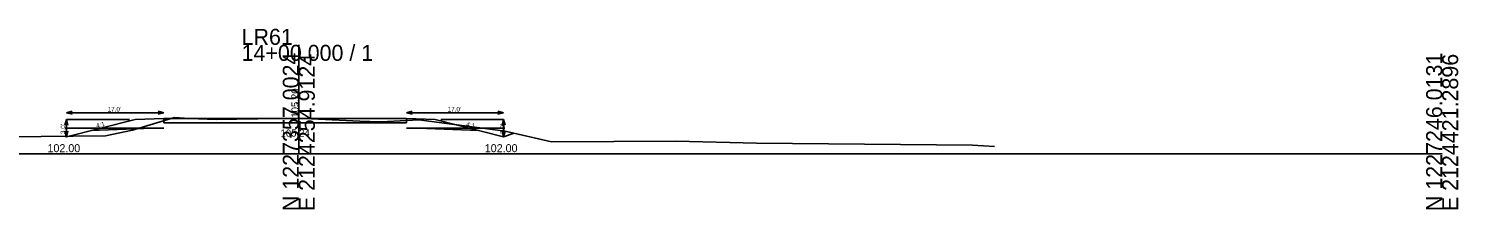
# Model space of a CAD drawing. Extents: x -26 to 1403, y -10 to 9574.
# Drawn here: x 1152.7 to 1402.8, y 3990.3 to 4021.9 of the extents above; entities that cross this region are included whole.
import ezdxf

# ---------------------------------------------------------------- set-up
doc = ezdxf.new("R2010")
doc.units = 0
for name, color, linetype in [('XS_CELL', 7, 'Continuous'), ('XS_P_FINISHED_GRADE', 7, 'Continuous'), ('XS_P_FINISHED_GRADE_ELEV_TX', 7, 'Continuous'), ('XS_P_SUBGRADE_GRANULAR', 7, 'Continuous'), ('XS_P_SUBGRADE_PAVEMENT', 7, 'Continuous'), ('XS_P_TX_CLEARZONE', 7, 'Continuous'), ('XS_P_TX_DCH', 7, 'Continuous'), ('XS_P_TX_FS_BS', 7, 'Continuous'), ('XS_X_GROUND', 7, 'Continuous'), ('XS_X_GROUND_TX', 7, 'Continuous')]:
    doc.layers.add(name, color=color, linetype=linetype)

msp = doc.modelspace()

# ---------------------------------------------------------------- linework, layer by layer
at = {"layer": 'XS_CELL'}
for p, q in [((1200, 4000), (1200, 4019.05)), ((1000, 4000), (1200, 4000)), ((1200, 4000), (1400, 4000))]:
    msp.add_line(p, q, dxfattribs=at)
at = {"layer": 'XS_P_FINISHED_GRADE'}
for p, q in [((1171.37, 4006), (1159.34, 4003)), ((1176.38, 4006.2), (1171.37, 4006)), ((1200, 4006.2), (1176.38, 4006.2)), ((1200, 4006.2), (1218.83, 4006.2)), ((1218.83, 4006.2), (1223.83, 4006)), ((1223.83, 4006), (1235.83, 4003)), ((1159.34, 4003), (1159.06, 4003.09)), ((1235.83, 4003), (1237.7, 4003.62))]:
    msp.add_line(p, q, dxfattribs=at)
at = {"layer": 'XS_P_SUBGRADE_GRANULAR'}
for p, q in [((1159.14, 4004.5), (1176.38, 4004.5)), ((1174.38, 4004.5), (1163.63, 4004.07)), ((1176.38, 4004.5), (1174.38, 4004.5)), ((1236.03, 4004.5), (1218.83, 4004.5)), ((1218.83, 4004.5), (1220.83, 4004.5)), ((1220.83, 4004.5), (1231.54, 4004.07))]:
    msp.add_line(p, q, dxfattribs=at)
at = {"layer": 'XS_P_SUBGRADE_PAVEMENT'}
for p, q in [((1176.38, 4005.45), (1176.38, 4006.2)), ((1200, 4005.45), (1176.38, 4005.45)), ((1200, 4005.45), (1218.83, 4005.45)), ((1218.83, 4005.45), (1218.83, 4006.2))]:
    msp.add_line(p, q, dxfattribs=at)
at = {"layer": 'XS_P_TX_CLEARZONE'}
for p, q in [((1159.34, 4007.2), (1160.34, 4007.45)), ((1159.34, 4007.2), (1160.34, 4006.95)), ((1176.38, 4007.2), (1159.34, 4007.2)), ((1176.38, 4007.2), (1175.38, 4007.45)), ((1176.38, 4007.2), (1175.38, 4006.95)), ((1218.83, 4007.2), (1219.83, 4007.45)), ((1218.83, 4007.2), (1219.83, 4006.95)), ((1218.83, 4007.2), (1235.83, 4007.2)), ((1235.83, 4007.2), (1234.83, 4007.45)), ((1235.83, 4007.2), (1234.83, 4006.95)), ((1159.34, 4006), (1159.09, 4005)), ((1159.34, 4006), (1159.59, 4005)), ((1159.34, 4006), (1159.34, 4003)), ((1170.37, 4006), (1159.34, 4006)), ((1224.83, 4006), (1235.83, 4006)), ((1235.83, 4006), (1235.58, 4005)), ((1235.83, 4006), (1235.83, 4003)), ((1235.83, 4006), (1236.08, 4005)), ((1159.34, 4003), (1159.09, 4004)), ((1159.34, 4003), (1159.59, 4004)), ((1235.83, 4003), (1235.58, 4004)), ((1235.83, 4003), (1236.08, 4004))]:
    msp.add_line(p, q, dxfattribs=at)
at = {"layer": 'XS_X_GROUND'}
for p, q in [((1170.89, 4004.15), (1178.23, 4006.35)), ((1178.23, 4006.35), (1180.87, 4006.21)), ((1180.87, 4006.21), (1185.52, 4005.99)), ((1185.52, 4005.99), (1192.84, 4006.11)), ((1192.84, 4006.11), (1199.83, 4006.25)), ((1199.83, 4006.25), (1210.68, 4005.74)), ((1210.68, 4005.74), (1214.19, 4005.61)), ((1214.19, 4005.61), (1215.51, 4005.67)), ((1215.51, 4005.67), (1221, 4005.94)), ((1221, 4005.94), (1236.1, 4004)), ((1149.29, 4003.01), (1166.18, 4003.15)), ((1166.18, 4003.15), (1170.89, 4004.15)), ((1236.1, 4004), (1244.18, 4002.09)), ((1244.18, 4002.09), (1266.03, 4002.22)), ((1266.03, 4002.22), (1280.06, 4001.89)), ((1280.06, 4001.89), (1317.82, 4001.53)), ((1317.82, 4001.53), (1321.68, 4001.31))]:
    msp.add_line(p, q, dxfattribs=at)

# ---------------------------------------------------------------- texts
at = {"layer": 'XS_CELL'}
for s, p in [('LR61', (1190, 4019.05)), ('14+00.000 / 1', (1190, 4016.25))]:
    msp.add_text(s, height=2.8, dxfattribs=at).set_placement(p)
for s, p in [('N 1227357.0024', (1200, 3990)), ('E 2124254.9124', (1202.8, 3990)), ('N 1227246.0131', (1400, 3990)), ('E 2124421.2896', (1402.8, 3990))]:
    msp.add_text(s, height=2.8, rotation=90, dxfattribs=at).set_placement(p)
at = {"layer": 'XS_P_FINISHED_GRADE_ELEV_TX'}
msp.add_text('105.20', height=1.25, rotation=90, dxfattribs=at).set_placement((1199.96, 4006.33))
at = {"layer": 'XS_P_TX_CLEARZONE'}
for p in [(1166.56, 4007.4), (1226.04, 4007.4)]:
    msp.add_text("17.0'", height=0.8, dxfattribs=at).set_placement(p)
for p in [(1159.14, 4003.47), (1236.03, 4003.47)]:
    msp.add_text("3.0'", height=0.8, rotation=90, dxfattribs=at).set_placement(p)
at = {"layer": 'XS_P_TX_DCH'}
for p in [(1156.04, 4000.3), (1232.53, 4000.3)]:
    msp.add_text('102.00', height=1.4, dxfattribs=at).set_placement(p)
at = {"layer": 'XS_P_TX_FS_BS'}
for rotation, p in [(14.0035, (1164.65, 4004.52)), (345.9638, (1229.22, 4004.85))]:
    msp.add_text('4:1', height=0.8, rotation=rotation, dxfattribs=at).set_placement(p)
at = {"layer": 'XS_X_GROUND_TX'}
msp.add_text('105.24', height=1.25, rotation=360, dxfattribs=at).set_placement((1196.8, 4003.02))

doc.saveas('drawing.dxf')
